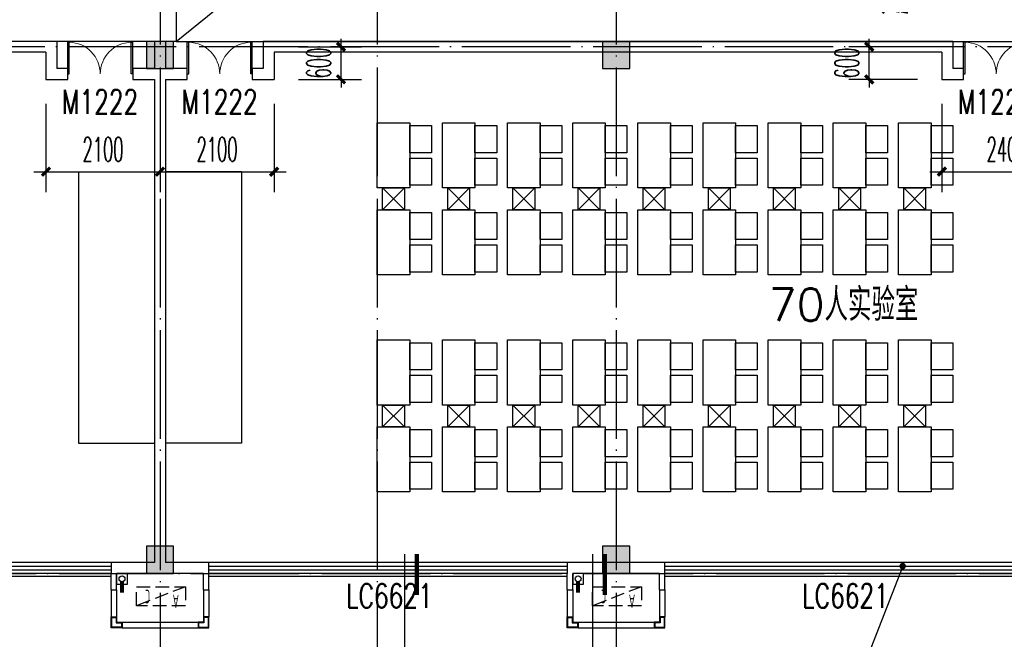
# Model space of a CAD drawing. Extents: x 1779708 to 7299578, y -1121471 to 88434.
# Tile 351 of 656: x 4715733 to 4733866, y -1062057 to -1050643. Entities that reach past the tile are written whole.
import ezdxf

# ---------------------------------------------------------------- set-up
doc = ezdxf.new("R2010")
doc.units = 0
doc.header["$LTSCALE"] = 1000
doc.header["$MEASUREMENT"] = 0
doc.linetypes.add('DASH', pattern=[0.35, 0.25, -0.1])
doc.linetypes.add('DOTE', pattern=[2.42, 2, -0.2, 0.02, -0.2])
doc.layers.get('0').update_dxf_attribs({"linetype": 'CONTINUOUS'})
doc.layers.get('Defpoints').update_dxf_attribs({"linetype": 'CONTINUOUS'})
for name, color, linetype in [('11111111111111111111111111111', 50, 'DASH'), ('a-dims', 7, 'CONTINUOUS'), ('DIM_IDEN', 3, 'CONTINUOUS'), ('DIM_LEAD', 3, 'CONTINUOUS'), ('DIM_SYMB', 3, 'CONTINUOUS'), ('DIM_污水', 3, 'CONTINUOUS'), ('DOTE', 1, 'DOTE'), ('FUR', 9, 'CONTINUOUS'), ('P_PS_DIM', 1, 'CONTINUOUS'), ('PIPE-雨水', 4, 'CONTINUOUS'), ('PUB_DIM', 3, 'CONTINUOUS'), ('SPACE', 7, 'CONTINUOUS'), ('WALL', 255, 'CONTINUOUS'), ('WINDOW', 2, 'CONTINUOUS'), ('WINDOW_TEXT', 7, 'CONTINUOUS'), ('修改', 6, 'CONTINUOUS'), ('墙柱', 2, 'CONTINUOUS'), ('室外构件', 4, 'CONTINUOUS'), ('看线', 3, 'CONTINUOUS'), ('空调机位表示', 70, 'CONTINUOUS')]:
    doc.layers.add(name, color=color, linetype=linetype)
doc.styles.add('_TCH_DIM_T3', font='SIMPLEX.shx', dxfattribs={"width": 0.494118, "bigfont": 'GBCBIG.shx'})
doc.styles.add('_TCH_SPACE', font='SIMPLEX', dxfattribs={"height": 5, "bigfont": 'GBCBIG'})
doc.styles.add('_TCH_WINDOW', font='SIMPLEX', dxfattribs={"height": 3.5, "bigfont": 'GBCBIG'})
doc.styles.get("Standard").update_dxf_attribs({"font": 'GBENOR', "bigfont": 'GBCBIG'})
doc.dimstyles.new('_TCH_ARCH&&150', dxfattribs={"dimtxt": 446.25, "dimasz": 150, "dimexe": 375, "dimexo": 450, "dimgap": 189.375, "dimtad": 1, "dimdec": 0, "dimzin": 0, "dimdsep": 46, "dimtxsty": '_TCH_DIM_T3', "dimblk": 'ARCHTICK', "dimcen": 0.09, "dimdle": 225, "dimclrt": 7, "dimazin": 2, "dimtfac": 1, "dimtdec": 0, "dimtix": 1, "dimtmove": 2, "dimatfit": 3, "dimfxl": 250, "dimtolj": 1, "dimtzin": 0, "dimarcsym": 0})

# ---------------------------------------------------------------- blocks, each defined once
blk = doc.blocks.new('A$C159220C3')
at = {"layer": 'DOTE'}
for p, q in [((26000, 149200), (26000, 7200)), ((30000, 149200), (30000, 7200)), ((34400, 149200), (34400, 7200)), ((86800, 18900), (7200, 18900)), ((7200, 9200), (86800, 9200))]:
    blk.add_line(p, q, dxfattribs=at)
blk = doc.blocks.new('A$C55827B77')
at = {"layer": 'FUR', "color": 9}
for p, q in [((1400, 5950), (0, 5950)), ((1400, 950), (1400, 5950)), ((1400, 950), (0, 950))]:
    blk.add_line(p, q, dxfattribs=at)
for points in [[(4500, 6850), (3900, 6850), (3900, 5650), (4500, 5650)], [(4500, 6300), (4900, 6300), (4900, 6800), (4500, 6800)], [(5700, 6850), (5100, 6850), (5100, 5650), (5700, 5650)], [(5700, 6300), (6100, 6300), (6100, 6800), (5700, 6800)], [(6900, 6850), (6300, 6850), (6300, 5650), (6900, 5650)], [(6900, 6300), (7300, 6300), (7300, 6800), (6900, 6800)], [(8100, 6850), (7500, 6850), (7500, 5650), (8100, 5650)], [(8100, 6300), (8500, 6300), (8500, 6800), (8100, 6800)], [(9300, 6850), (8700, 6850), (8700, 5650), (9300, 5650)], [(9300, 6300), (9700, 6300), (9700, 6800), (9300, 6800)], [(10500, 6850), (9900, 6850), (9900, 5650), (10500, 5650)], [(10500, 6300), (10900, 6300), (10900, 6800), (10500, 6800)], [(11700, 6850), (11100, 6850), (11100, 5650), (11700, 5650)], [(11700, 6300), (12100, 6300), (12100, 6800), (11700, 6800)], [(12900, 6850), (12300, 6850), (12300, 5650), (12900, 5650)], [(12900, 6300), (13300, 6300), (13300, 6800), (12900, 6800)], [(14100, 6850), (13500, 6850), (13500, 5650), (14100, 5650)], [(14100, 6300), (14500, 6300), (14500, 6800), (14100, 6800)], [(4500, 5700), (4900, 5700), (4900, 6200), (4500, 6200)], [(5700, 5700), (6100, 5700), (6100, 6200), (5700, 6200)], [(6900, 5700), (7300, 5700), (7300, 6200), (6900, 6200)], [(8100, 5700), (8500, 5700), (8500, 6200), (8100, 6200)], [(9300, 5700), (9700, 5700), (9700, 6200), (9300, 6200)], [(10500, 5700), (10900, 5700), (10900, 6200), (10500, 6200)], [(11700, 5700), (12100, 5700), (12100, 6200), (11700, 6200)], [(12900, 5700), (13300, 5700), (13300, 6200), (12900, 6200)], [(14100, 5700), (14500, 5700), (14500, 6200), (14100, 6200)], [(4500, 5250), (3900, 5250), (3900, 4050), (4500, 4050)], [(4500, 4700), (4900, 4700), (4900, 5200), (4500, 5200)], [(5700, 5250), (5100, 5250), (5100, 4050), (5700, 4050)], [(5700, 4700), (6100, 4700), (6100, 5200), (5700, 5200)], [(6900, 5250), (6300, 5250), (6300, 4050), (6900, 4050)], [(6900, 4700), (7300, 4700), (7300, 5200), (6900, 5200)], [(8100, 5250), (7500, 5250), (7500, 4050), (8100, 4050)], [(8100, 4700), (8500, 4700), (8500, 5200), (8100, 5200)], [(9300, 5250), (8700, 5250), (8700, 4050), (9300, 4050)], [(9300, 4700), (9700, 4700), (9700, 5200), (9300, 5200)], [(10500, 5250), (9900, 5250), (9900, 4050), (10500, 4050)], [(10500, 4700), (10900, 4700), (10900, 5200), (10500, 5200)], [(11700, 5250), (11100, 5250), (11100, 4050), (11700, 4050)], [(11700, 4700), (12100, 4700), (12100, 5200), (11700, 5200)], [(12900, 5250), (12300, 5250), (12300, 4050), (12900, 4050)], [(12900, 4700), (13300, 4700), (13300, 5200), (12900, 5200)], [(14100, 5250), (13500, 5250), (13500, 4050), (14100, 4050)], [(14100, 4700), (14500, 4700), (14500, 5200), (14100, 5200)], [(4500, 4100), (4900, 4100), (4900, 4600), (4500, 4600)], [(5700, 4100), (6100, 4100), (6100, 4600), (5700, 4600)], [(6900, 4100), (7300, 4100), (7300, 4600), (6900, 4600)], [(8100, 4100), (8500, 4100), (8500, 4600), (8100, 4600)], [(9300, 4100), (9700, 4100), (9700, 4600), (9300, 4600)], [(10500, 4100), (10900, 4100), (10900, 4600), (10500, 4600)], [(11700, 4100), (12100, 4100), (12100, 4600), (11700, 4600)], [(12900, 4100), (13300, 4100), (13300, 4600), (12900, 4600)], [(14100, 4100), (14500, 4100), (14500, 4600), (14100, 4600)], [(4500, 2850), (3900, 2850), (3900, 1650), (4500, 1650)], [(4500, 2300), (4900, 2300), (4900, 2800), (4500, 2800)], [(5700, 2850), (5100, 2850), (5100, 1650), (5700, 1650)], [(5700, 2300), (6100, 2300), (6100, 2800), (5700, 2800)], [(6900, 2850), (6300, 2850), (6300, 1650), (6900, 1650)], [(6900, 2300), (7300, 2300), (7300, 2800), (6900, 2800)], [(8100, 2850), (7500, 2850), (7500, 1650), (8100, 1650)], [(8100, 2300), (8500, 2300), (8500, 2800), (8100, 2800)], [(9300, 2850), (8700, 2850), (8700, 1650), (9300, 1650)], [(9300, 2300), (9700, 2300), (9700, 2800), (9300, 2800)], [(10500, 2850), (9900, 2850), (9900, 1650), (10500, 1650)], [(10500, 2300), (10900, 2300), (10900, 2800), (10500, 2800)], [(11700, 2850), (11100, 2850), (11100, 1650), (11700, 1650)], [(11700, 2300), (12100, 2300), (12100, 2800), (11700, 2800)], [(12900, 2850), (12300, 2850), (12300, 1650), (12900, 1650)], [(12900, 2300), (13300, 2300), (13300, 2800), (12900, 2800)], [(14100, 2850), (13500, 2850), (13500, 1650), (14100, 1650)], [(14100, 2300), (14500, 2300), (14500, 2800), (14100, 2800)], [(4500, 1700), (4900, 1700), (4900, 2200), (4500, 2200)], [(5700, 1700), (6100, 1700), (6100, 2200), (5700, 2200)], [(6900, 1700), (7300, 1700), (7300, 2200), (6900, 2200)], [(8100, 1700), (8500, 1700), (8500, 2200), (8100, 2200)], [(9300, 1700), (9700, 1700), (9700, 2200), (9300, 2200)], [(10500, 1700), (10900, 1700), (10900, 2200), (10500, 2200)], [(11700, 1700), (12100, 1700), (12100, 2200), (11700, 2200)], [(12900, 1700), (13300, 1700), (13300, 2200), (12900, 2200)], [(14100, 1700), (14500, 1700), (14500, 2200), (14100, 2200)], [(4500, 1250), (3900, 1250), (3900, 50), (4500, 50)], [(4500, 700), (4900, 700), (4900, 1200), (4500, 1200)], [(5700, 1250), (5100, 1250), (5100, 50), (5700, 50)], [(5700, 700), (6100, 700), (6100, 1200), (5700, 1200)], [(6900, 1250), (6300, 1250), (6300, 50), (6900, 50)], [(6900, 700), (7300, 700), (7300, 1200), (6900, 1200)], [(8100, 1250), (7500, 1250), (7500, 50), (8100, 50)], [(8100, 700), (8500, 700), (8500, 1200), (8100, 1200)], [(9300, 1250), (8700, 1250), (8700, 50), (9300, 50)], [(9300, 700), (9700, 700), (9700, 1200), (9300, 1200)], [(10500, 1250), (9900, 1250), (9900, 50), (10500, 50)], [(10500, 700), (10900, 700), (10900, 1200), (10500, 1200)], [(11700, 1250), (11100, 1250), (11100, 50), (11700, 50)], [(11700, 700), (12100, 700), (12100, 1200), (11700, 1200)], [(12900, 1250), (12300, 1250), (12300, 50), (12900, 50)], [(12900, 700), (13300, 700), (13300, 1200), (12900, 1200)], [(14100, 1250), (13500, 1250), (13500, 50), (14100, 50)], [(14100, 700), (14500, 700), (14500, 1200), (14100, 1200)], [(4500, 100), (4900, 100), (4900, 600), (4500, 600)], [(5700, 100), (6100, 100), (6100, 600), (5700, 600)], [(6900, 100), (7300, 100), (7300, 600), (6900, 600)], [(8100, 100), (8500, 100), (8500, 600), (8100, 600)], [(9300, 100), (9700, 100), (9700, 600), (9300, 600)], [(10500, 100), (10900, 100), (10900, 600), (10500, 600)], [(11700, 100), (12100, 100), (12100, 600), (11700, 600)], [(12900, 100), (13300, 100), (13300, 600), (12900, 600)], [(14100, 100), (14500, 100), (14500, 600), (14100, 600)]]:
    blk.add_lwpolyline(points, close=True, dxfattribs=at)
for points in [[(4000, 5650), (4000, 5250), (4400, 5250), (4400, 5650), (4000, 5650), (4400, 5250), (4000, 5250), (4400, 5650)], [(5200, 5650), (5200, 5250), (5600, 5250), (5600, 5650), (5200, 5650), (5600, 5250), (5200, 5250), (5600, 5650)], [(6400, 5650), (6400, 5250), (6800, 5250), (6800, 5650), (6400, 5650), (6800, 5250), (6400, 5250), (6800, 5650)], [(7600, 5650), (7600, 5250), (8000, 5250), (8000, 5650), (7600, 5650), (8000, 5250), (7600, 5250), (8000, 5650)], [(8800, 5650), (8800, 5250), (9200, 5250), (9200, 5650), (8800, 5650), (9200, 5250), (8800, 5250), (9200, 5650)], [(10000, 5650), (10000, 5250), (10400, 5250), (10400, 5650), (10000, 5650), (10400, 5250), (10000, 5250), (10400, 5650)], [(11200, 5650), (11200, 5250), (11600, 5250), (11600, 5650), (11200, 5650), (11600, 5250), (11200, 5250), (11600, 5650)], [(12400, 5650), (12400, 5250), (12800, 5250), (12800, 5650), (12400, 5650), (12800, 5250), (12400, 5250), (12800, 5650)], [(13600, 5650), (13600, 5250), (14000, 5250), (14000, 5650), (13600, 5650), (14000, 5250), (13600, 5250), (14000, 5650)], [(4000, 1650), (4000, 1250), (4400, 1250), (4400, 1650), (4000, 1650), (4400, 1250), (4000, 1250), (4400, 1650)], [(5200, 1650), (5200, 1250), (5600, 1250), (5600, 1650), (5200, 1650), (5600, 1250), (5200, 1250), (5600, 1650)], [(6400, 1650), (6400, 1250), (6800, 1250), (6800, 1650), (6400, 1650), (6800, 1250), (6400, 1250), (6800, 1650)], [(7600, 1650), (7600, 1250), (8000, 1250), (8000, 1650), (7600, 1650), (8000, 1250), (7600, 1250), (8000, 1650)], [(8800, 1650), (8800, 1250), (9200, 1250), (9200, 1650), (8800, 1650), (9200, 1250), (8800, 1250), (9200, 1650)], [(10000, 1650), (10000, 1250), (10400, 1250), (10400, 1650), (10000, 1650), (10400, 1250), (10000, 1250), (10400, 1650)], [(11200, 1650), (11200, 1250), (11600, 1250), (11600, 1650), (11200, 1650), (11600, 1250), (11200, 1250), (11600, 1650)], [(12400, 1650), (12400, 1250), (12800, 1250), (12800, 1650), (12400, 1650), (12800, 1250), (12400, 1250), (12800, 1650)], [(13600, 1650), (13600, 1250), (14000, 1250), (14000, 1650), (13600, 1650), (14000, 1250), (13600, 1250), (14000, 1650)]]:
    blk.add_lwpolyline(points, dxfattribs=at)
blk = doc.blocks.new('A$C606A0922')
at = {"layer": '墙柱'}
h = blk.add_hatch(color=256, dxfattribs=at)
h.paths.add_polyline_path([(24950, 87000), (25450, 87000), (25450, 87500), (24950, 87500)])
h.paths.add_polyline_path([(66900, 125200), (67500, 125200), (67500, 124600), (66900, 124600)])
h.paths.add_polyline_path([(16600, 125200), (17100, 125200), (17100, 124700), (16600, 124700)])
h.paths.add_polyline_path([(27130, 122900), (27130, 122600), (26430, 122600), (26430, 122900)])
h.paths.add_polyline_path([(54500, 138000), (55000, 138000), (55000, 137500), (54500, 137500)])
h.paths.add_polyline_path([(16600, 87000), (17100, 87000), (17100, 87500), (16600, 87500)])
h.paths.add_polyline_path([(42000, 96300), (42500, 96300), (42500, 96800), (42000, 96800)])
h.paths.add_polyline_path([(58500, 105100), (59000, 105100), (59000, 105600), (58500, 105600)])
h.paths.add_polyline_path([(13000, 93250), (13500, 93250), (13500, 93750), (13000, 93750)])
h.paths.add_polyline_path([(66700, 100900), (67200, 100900), (67200, 101400), (66700, 101400)])
h.paths.add_polyline_path([(20700, 118600), (21200, 118600), (21200, 118100), (20700, 118100)])
h.paths.add_polyline_path([(20700, 112000), (21200, 112000), (21200, 111500), (20700, 111500)])
h.paths.add_polyline_path([(13000, 106150), (13500, 106150), (13500, 105650), (13000, 105650)])
h.paths.add_polyline_path([(20700, 99800), (21200, 99800), (21200, 100300), (20700, 100300)])
h.paths.add_polyline_path([(13000, 87000), (13500, 87000), (13500, 87500), (13000, 87500)])
h.paths.add_polyline_path([(74900, 125200), (75600, 125200), (75600, 124600), (74900, 124600)])
h.paths.add_polyline_path([(54900, 113500), (54400, 113500), (54400, 113000), (54900, 113000)])
h.paths.add_polyline_path([(74900, 96300), (75600, 96300), (75600, 96800), (74900, 96800)])
h.paths.add_polyline_path([(500, 93250), (1000, 93250), (1000, 93750), (500, 93750)])
h.paths.add_polyline_path([(500, 106150), (1000, 106150), (1000, 105650), (500, 105650)])
h.paths.add_polyline_path([(8400, 125200), (8900, 125200), (8900, 124700), (8400, 124700)])
h.paths.add_polyline_path([(66900, 113600), (67500, 113600), (67500, 113000), (66900, 113000)])
h.paths.add_polyline_path([(74900, 113000), (75600, 113000), (75600, 113600), (74900, 113600)])
h.paths.add_polyline_path([(58500, 113000), (59100, 113000), (59100, 113600), (58500, 113600)])
h.paths.add_polyline_path([(66700, 105100), (67200, 105100), (67200, 105600), (66700, 105600)])
h.paths.add_polyline_path([(54400, 105100), (54900, 105100), (54900, 105600), (54400, 105600)])
h.paths.add_polyline_path([(50150, 125200), (50650, 125200), (50650, 124700), (50150, 124700)])
h.paths.add_polyline_path([(46200, 87000), (46700, 87000), (46700, 87500), (46200, 87500)])
h.paths.add_polyline_path([(42500, 99800), (42000, 99800), (42000, 100300), (42500, 100300)])
h.paths.add_polyline_path([(42500, 87000), (42000, 87000), (42000, 87500), (42500, 87500)])
h.paths.add_polyline_path([(24900, 99800), (25400, 99800), (25400, 100300), (24900, 100300)])
h.paths.add_polyline_path([(20700, 106150), (21200, 106150), (21200, 105650), (20700, 105650)])
h.paths.add_polyline_path([(13000, 100300), (13500, 100300), (13500, 99800), (13000, 99800)])
h.paths.add_polyline_path([(16600, 112000), (17100, 112000), (17100, 111500), (16600, 111500)])
h.paths.add_polyline_path([(8200, 112000), (8700, 112000), (8700, 111500), (8200, 111500)])
h.paths.add_polyline_path([(500, 112000), (1000, 112000), (1000, 111500), (500, 111500)])
h.paths.add_polyline_path([(16600, 118600), (17100, 118600), (17100, 118100), (16600, 118100)])
h.paths.add_polyline_path([(8400, 118700), (8900, 118700), (8900, 118100), (8400, 118100)])
h.paths.add_polyline_path([(74900, 99500), (75600, 99500), (75600, 100000), (74900, 100000)])
h.paths.add_polyline_path([(75100, 87000), (75600, 87000), (75600, 87500), (75100, 87500)])
h.paths.add_polyline_path([(66900, 96200), (67500, 96200), (67500, 96800), (66900, 96800)])
h.paths.add_polyline_path([(66950, 87000), (67450, 87000), (67450, 87500), (66950, 87500)])
h.paths.add_polyline_path([(58500, 96200), (59100, 96200), (59100, 96800), (58500, 96800)])
h.paths.add_polyline_path([(58550, 87000), (59050, 87000), (59050, 87500), (58550, 87500)])
h.paths.add_polyline_path([(50150, 99800), (50650, 99800), (50650, 100300), (50150, 100300)])
h.paths.add_polyline_path([(50150, 96300), (50650, 96300), (50650, 96800), (50150, 96800)])
h.paths.add_polyline_path([(50150, 87000), (50650, 87000), (50650, 87500), (50150, 87500)])
h.paths.add_polyline_path([(33100, 99800), (33600, 99800), (33600, 100300), (33100, 100300)])
h.paths.add_polyline_path([(33100, 96300), (33600, 96300), (33600, 96800), (33100, 96800)])
h.paths.add_polyline_path([(24900, 96300), (25400, 96300), (25400, 96800), (24900, 96800)])
h.paths.add_polyline_path([(500, 99800), (1000, 99800), (1000, 100300), (500, 100300)])
h.paths.add_polyline_path([(16600, 96300), (17100, 96300), (17100, 96800), (16600, 96800)])
h.paths.add_polyline_path([(33100, 87000), (33600, 87000), (33600, 87500), (33100, 87500)])
h.paths.add_polyline_path([(500, 87000), (1000, 87000), (1000, 87500), (500, 87500)])
h.paths.add_polyline_path([(74900, 128700), (75600, 128700), (75600, 128200), (74900, 128200)])
h.paths.add_polyline_path([(74900, 138000), (75600, 138000), (75600, 137500), (74900, 137500)])
h.paths.add_polyline_path([(66950, 128700), (67450, 128700), (67450, 128200), (66950, 128200)])
h.paths.add_polyline_path([(66950, 138000), (67450, 138000), (67450, 137500), (66950, 137500)])
h.paths.add_polyline_path([(58500, 125200), (59100, 125200), (59100, 124600), (58500, 124600)])
h.paths.add_polyline_path([(58550, 128700), (59050, 128700), (59050, 128200), (58550, 128200)])
h.paths.add_polyline_path([(58550, 138000), (59050, 138000), (59050, 137500), (58550, 137500)])
h.paths.add_polyline_path([(50150, 128700), (50650, 128700), (50650, 128200), (50150, 128200)])
h.paths.add_polyline_path([(50150, 138000), (50650, 138000), (50650, 137500), (50150, 137500)])
h.paths.add_polyline_path([(42000, 125200), (42500, 125200), (42500, 124700), (42000, 124700)])
h.paths.add_polyline_path([(42000, 128700), (42500, 128700), (42500, 128200), (42000, 128200)])
h.paths.add_polyline_path([(33100, 125200), (33600, 125200), (33600, 124700), (33100, 124700)])
h.paths.add_polyline_path([(25060, 125200), (25660, 125200), (25660, 124800), (25060, 124800)])
h.paths.add_polyline_path([(33100, 128700), (33600, 128700), (33600, 128200), (33100, 128200)])
h.paths.add_polyline_path([(24950, 128700), (25450, 128700), (25450, 128200), (24950, 128200)])
h.paths.add_polyline_path([(0, 125500), (700, 125500), (700, 125000), (0, 125000)])
h.paths.add_polyline_path([(0, 128700), (700, 128700), (700, 128200), (0, 128200)])
h.paths.add_polyline_path([(8150, 128700), (8650, 128700), (8650, 128200), (8150, 128200)])
h.paths.add_polyline_path([(16550, 128700), (17050, 128700), (17050, 128200), (16550, 128200)])
h.paths.add_polyline_path([(42000, 138000), (42500, 138000), (42500, 137500), (42000, 137500)])
h.paths.add_polyline_path([(33100, 138000), (33600, 138000), (33600, 137500), (33100, 137500)])
h.paths.add_polyline_path([(24950, 138000), (25450, 138000), (25450, 137500), (24950, 137500)])
h.paths.add_polyline_path([(16550, 138000), (17050, 138000), (17050, 137500), (16550, 137500)])
h.paths.add_polyline_path([(8150, 138000), (8650, 138000), (8650, 137500), (8150, 137500)])
h.paths.add_polyline_path([(0, 138000), (500, 138000), (500, 137500), (0, 137500)])
h.paths.add_polyline_path([(24950, 51000), (25450, 51000), (25450, 50500), (24950, 50500)])
h.paths.add_polyline_path([(66900, 12800), (67500, 12800), (67500, 13400), (66900, 13400)])
h.paths.add_polyline_path([(16600, 12800), (17100, 12800), (17100, 13300), (16600, 13300)])
h.paths.add_polyline_path([(27130, 15100), (27130, 15400), (26430, 15400), (26430, 15100)])
h.paths.add_polyline_path([(54500, 0), (55000, 0), (55000, 500), (54500, 500)])
h.paths.add_polyline_path([(16600, 51000), (17100, 51000), (17100, 50500), (16600, 50500)])
h.paths.add_polyline_path([(42000, 41700), (42500, 41700), (42500, 41200), (42000, 41200)])
h.paths.add_polyline_path([(58500, 32900), (59000, 32900), (59000, 32400), (58500, 32400)])
h.paths.add_polyline_path([(13000, 44750), (13500, 44750), (13500, 44250), (13000, 44250)])
h.paths.add_polyline_path([(66700, 37100), (67200, 37100), (67200, 36600), (66700, 36600)])
h.paths.add_polyline_path([(20700, 19400), (21200, 19400), (21200, 19900), (20700, 19900)])
h.paths.add_polyline_path([(20700, 26000), (21200, 26000), (21200, 26500), (20700, 26500)])
h.paths.add_polyline_path([(13000, 31850), (13500, 31850), (13500, 32350), (13000, 32350)])
h.paths.add_polyline_path([(20700, 38200), (21200, 38200), (21200, 37700), (20700, 37700)])
h.paths.add_polyline_path([(13000, 51000), (13500, 51000), (13500, 50500), (13000, 50500)])
h.paths.add_polyline_path([(74900, 12800), (75600, 12800), (75600, 13400), (74900, 13400)])
h.paths.add_polyline_path([(54900, 24500), (54400, 24500), (54400, 25000), (54900, 25000)])
h.paths.add_polyline_path([(74900, 41700), (75600, 41700), (75600, 41200), (74900, 41200)])
h.paths.add_polyline_path([(500, 44750), (1000, 44750), (1000, 44250), (500, 44250)])
h.paths.add_polyline_path([(500, 31850), (1000, 31850), (1000, 32350), (500, 32350)])
h.paths.add_polyline_path([(8400, 12800), (8900, 12800), (8900, 13300), (8400, 13300)])
h.paths.add_polyline_path([(66900, 24400), (67500, 24400), (67500, 25000), (66900, 25000)])
h.paths.add_polyline_path([(74900, 25000), (75600, 25000), (75600, 24400), (74900, 24400)])
h.paths.add_polyline_path([(58500, 25000), (59100, 25000), (59100, 24400), (58500, 24400)])
h.paths.add_polyline_path([(66700, 32900), (67200, 32900), (67200, 32400), (66700, 32400)])
h.paths.add_polyline_path([(54400, 32900), (54900, 32900), (54900, 32400), (54400, 32400)])
h.paths.add_polyline_path([(50150, 12800), (50650, 12800), (50650, 13300), (50150, 13300)])
h.paths.add_polyline_path([(46200, 51000), (46700, 51000), (46700, 50500), (46200, 50500)])
h.paths.add_polyline_path([(42500, 38200), (42000, 38200), (42000, 37700), (42500, 37700)])
h.paths.add_polyline_path([(42500, 51000), (42000, 51000), (42000, 50500), (42500, 50500)])
h.paths.add_polyline_path([(24900, 38200), (25400, 38200), (25400, 37700), (24900, 37700)])
h.paths.add_polyline_path([(20700, 31850), (21200, 31850), (21200, 32350), (20700, 32350)])
h.paths.add_polyline_path([(13000, 37700), (13500, 37700), (13500, 38200), (13000, 38200)])
h.paths.add_polyline_path([(16600, 26000), (17100, 26000), (17100, 26500), (16600, 26500)])
h.paths.add_polyline_path([(8200, 26000), (8700, 26000), (8700, 26500), (8200, 26500)])
h.paths.add_polyline_path([(500, 26000), (1000, 26000), (1000, 26500), (500, 26500)])
h.paths.add_polyline_path([(16600, 19400), (17100, 19400), (17100, 19900), (16600, 19900)])
h.paths.add_polyline_path([(8400, 19300), (8900, 19300), (8900, 19900), (8400, 19900)])
h.paths.add_polyline_path([(74900, 38500), (75600, 38500), (75600, 38000), (74900, 38000)])
h.paths.add_polyline_path([(75100, 51000), (75600, 51000), (75600, 50500), (75100, 50500)])
h.paths.add_polyline_path([(66900, 41800), (67500, 41800), (67500, 41200), (66900, 41200)])
h.paths.add_polyline_path([(66950, 51000), (67450, 51000), (67450, 50500), (66950, 50500)])
h.paths.add_polyline_path([(58500, 41800), (59100, 41800), (59100, 41200), (58500, 41200)])
h.paths.add_polyline_path([(58550, 51000), (59050, 51000), (59050, 50500), (58550, 50500)])
h.paths.add_polyline_path([(50150, 38200), (50650, 38200), (50650, 37700), (50150, 37700)])
h.paths.add_polyline_path([(50150, 41700), (50650, 41700), (50650, 41200), (50150, 41200)])
h.paths.add_polyline_path([(50150, 51000), (50650, 51000), (50650, 50500), (50150, 50500)])
h.paths.add_polyline_path([(33100, 38200), (33600, 38200), (33600, 37700), (33100, 37700)])
h.paths.add_polyline_path([(33100, 41700), (33600, 41700), (33600, 41200), (33100, 41200)])
h.paths.add_polyline_path([(24900, 41700), (25400, 41700), (25400, 41200), (24900, 41200)])
h.paths.add_polyline_path([(500, 38200), (1000, 38200), (1000, 37700), (500, 37700)])
h.paths.add_polyline_path([(16600, 41700), (17100, 41700), (17100, 41200), (16600, 41200)])
h.paths.add_polyline_path([(33100, 51000), (33600, 51000), (33600, 50500), (33100, 50500)])
h.paths.add_polyline_path([(500, 51000), (1000, 51000), (1000, 50500), (500, 50500)])
h.paths.add_polyline_path([(74900, 9300), (75600, 9300), (75600, 9800), (74900, 9800)])
h.paths.add_polyline_path([(74900, 0), (75600, 0), (75600, 500), (74900, 500)])
h.paths.add_polyline_path([(66950, 9300), (67450, 9300), (67450, 9800), (66950, 9800)])
h.paths.add_polyline_path([(66950, 0), (67450, 0), (67450, 500), (66950, 500)])
h.paths.add_polyline_path([(58500, 12800), (59100, 12800), (59100, 13400), (58500, 13400)])
h.paths.add_polyline_path([(58550, 9300), (59050, 9300), (59050, 9800), (58550, 9800)])
h.paths.add_polyline_path([(58550, 0), (59050, 0), (59050, 500), (58550, 500)])
h.paths.add_polyline_path([(50150, 9300), (50650, 9300), (50650, 9800), (50150, 9800)])
h.paths.add_polyline_path([(50150, 0), (50650, 0), (50650, 500), (50150, 500)])
h.paths.add_polyline_path([(42000, 12800), (42500, 12800), (42500, 13300), (42000, 13300)])
h.paths.add_polyline_path([(42000, 9300), (42500, 9300), (42500, 9800), (42000, 9800)])
h.paths.add_polyline_path([(33100, 12800), (33600, 12800), (33600, 13300), (33100, 13300)])
h.paths.add_polyline_path([(25060, 12800), (25660, 12800), (25660, 13200), (25060, 13200)])
h.paths.add_polyline_path([(33100, 9300), (33600, 9300), (33600, 9800), (33100, 9800)])
h.paths.add_polyline_path([(24950, 9300), (25450, 9300), (25450, 9800), (24950, 9800)])
h.paths.add_polyline_path([(0, 12500), (700, 12500), (700, 13000), (0, 13000)])
h.paths.add_polyline_path([(0, 9300), (700, 9300), (700, 9800), (0, 9800)])
h.paths.add_polyline_path([(8150, 9300), (8650, 9300), (8650, 9800), (8150, 9800)])
h.paths.add_polyline_path([(16550, 9300), (17050, 9300), (17050, 9800), (16550, 9800)])
h.paths.add_polyline_path([(42000, 0), (42500, 0), (42500, 500), (42000, 500)])
h.paths.add_polyline_path([(33100, 0), (33600, 0), (33600, 500), (33100, 500)])
h.paths.add_polyline_path([(24950, 0), (25450, 0), (25450, 500), (24950, 500)])
h.paths.add_polyline_path([(16550, 0), (17050, 0), (17050, 500), (16550, 500)])
h.paths.add_polyline_path([(8150, 0), (8650, 0), (8650, 500), (8150, 500)])
h.paths.add_polyline_path([(0, 0), (500, 0), (500, 500), (0, 500)])
for points in [[(16550, 9300), (17050, 9300), (17050, 9800), (16550, 9800)], [(24950, 9300), (25450, 9300), (25450, 9800), (24950, 9800)], [(16550, 0), (17050, 0), (17050, 500), (16550, 500)], [(24950, 0), (25450, 0), (25450, 500), (24950, 500)]]:
    blk.add_lwpolyline(points, close=True, dxfattribs=at)
blk = doc.blocks.new('A$C46E9187A')
at = {"layer": '空调机位表示', "linetype": 'DASH'}
blk.add_lwpolyline([(0, 0), (0, 350), (900, 350), (900, 0)], close=True, dxfattribs=at)
blk.add_lwpolyline([(0, 0), (900, 350)], dxfattribs=at)
at = {"layer": '空调机位表示', "width": 0.6}
for s, p in [('A', (118, 145)), ('C', (651, 55))]:
    blk.add_text(s, height=250, dxfattribs=at).set_placement(p)
blk = doc.blocks.new('a1')
at = {"layer": '11111111111111111111111111111'}
for p, q in [((59122, 49136), (59122, 48936)), ((59322, 49136), (59122, 49136)), ((59322, 48936), (59322, 49136)), ((59122, 48936), (59322, 48936))]:
    blk.add_line(p, q, dxfattribs=at)
blk = doc.blocks.new('$WINLIB2D$00000001')
at = {"color": 0}
for points in [[(-0.5, 0.5), (-0.5, -0.5)], [(-0.5, 0.5), (0.5, 0.5)], [(0.5, -0.5), (0.5, 0.5)], [(0.5, 0.1667), (-0.5, 0.1667)], [(0.5, -0.1667), (-0.5, -0.1667)], [(-0.5, -0.5), (0.5, -0.5)]]:
    blk.add_lwpolyline(points, dxfattribs=at)
blk = doc.blocks.new('$DorLib2D$00000002')
for p, q in [((-0.5, 0), (-0.5, 0.4875)), ((-0.475, 0.4875), (-0.5, 0.4875)), ((-0.475, 0), (-0.475, 0.4875)), ((0.475, 0), (0.475, 0.4875)), ((0.475, 0.4875), (0.5, 0.4875)), ((0.5, 0), (0.5, 0.4875)), ((-0.5, 0), (-0.475, 0)), ((0.5, 0), (0.475, 0))]:
    blk.add_line(p, q)
at = {"lineweight": 13}
for centre, start, end in [((-0.4875, 0), 0, 88.53072), ((0.4875, 0), 91.46928, 180)]:
    blk.add_arc(centre, 0.4875, start, end, dxfattribs=at)
blk = doc.blocks.new('_ArchTick')
at = {"color": 0, "linetype": 'ByBlock', "const_width": 0.4}
blk.add_lwpolyline([(-0.5, -0.5), (0.5, 0.5)], dxfattribs=at)
blk = doc.blocks.new('*D6538')
at = {"layer": 'Defpoints', "color": 0, "transparency": 16777216}
for p in [(4720417, -1051143), (4721651, -1051143), (4720417, -1051743)]:
    blk.add_point(p, dxfattribs=at)
at = {"layer": 'PUB_DIM', "color": 0, "lineweight": -2, "transparency": 16777216}
for p, q in [((4720867, -1051143), (4722026, -1051143)), ((4721651, -1051143), (4721651, -1050993)), ((4721651, -1051743), (4721651, -1051143)), ((4720867, -1051743), (4722026, -1051743)), ((4721651, -1051743), (4721651, -1051893))]:
    blk.add_line(p, q, dxfattribs=at)
at = {"layer": 'PUB_DIM', "color": 0, "lineweight": -2, "transparency": 16777216, "xscale": 150, "yscale": 150, "zscale": 150}
for p, rotation in [((4721651, -1051143), 270), ((4721651, -1051743), 90)]:
    blk.add_blockref('_ArchTick', p, dxfattribs=dict(at, rotation=rotation))
at = {"layer": 'PUB_DIM', "color": 7, "transparency": 16777216, "insert": (4721239, -1051443), "char_height": 446.2, "attachment_point": 5, "rotation": 90, "style": '_TCH_DIM_T3'}
blk.add_mtext('\\A1;600', dxfattribs=at)
blk = doc.blocks.new('*D6539')
at = {"layer": 'Defpoints', "color": 0, "transparency": 16777216}
for p in [(4718317, -1051743), (4720417, -1051743), (4720417, -1053443)]:
    blk.add_point(p, dxfattribs=at)
at = {"layer": 'PUB_DIM', "color": 0, "lineweight": -2, "transparency": 16777216}
for p, q in [((4718317, -1052193), (4718317, -1053818)), ((4720417, -1052193), (4720417, -1053818)), ((4718092, -1053443), (4720642, -1053443))]:
    blk.add_line(p, q, dxfattribs=at)
at = {"layer": 'PUB_DIM', "color": 0, "lineweight": -2, "transparency": 16777216, "xscale": 150, "yscale": 150, "zscale": 150, "rotation": 180}
blk.add_blockref('_ArchTick', (4718317, -1053443), dxfattribs=at)
at = {"layer": 'PUB_DIM', "color": 0, "lineweight": -2, "transparency": 16777216, "xscale": 150, "yscale": 150, "zscale": 150}
blk.add_blockref('_ArchTick', (4720417, -1053443), dxfattribs=at)
at = {"layer": 'PUB_DIM', "color": 7, "transparency": 16777216, "insert": (4719367, -1053031), "char_height": 446.2, "attachment_point": 5, "style": '_TCH_DIM_T3'}
blk.add_mtext('\\A1;2100', dxfattribs=at)
blk = doc.blocks.new('*D6540')
at = {"layer": 'Defpoints', "color": 0, "transparency": 16777216}
for p in [(4716217, -1051743), (4718317, -1051743), (4718317, -1053443)]:
    blk.add_point(p, dxfattribs=at)
at = {"layer": 'PUB_DIM', "color": 0, "lineweight": -2, "transparency": 16777216}
for p, q in [((4716217, -1052193), (4716217, -1053818)), ((4718317, -1052193), (4718317, -1053818)), ((4715992, -1053443), (4718542, -1053443))]:
    blk.add_line(p, q, dxfattribs=at)
at = {"layer": 'PUB_DIM', "color": 0, "lineweight": -2, "transparency": 16777216, "xscale": 150, "yscale": 150, "zscale": 150, "rotation": 180}
blk.add_blockref('_ArchTick', (4716217, -1053443), dxfattribs=at)
at = {"layer": 'PUB_DIM', "color": 0, "lineweight": -2, "transparency": 16777216, "xscale": 150, "yscale": 150, "zscale": 150}
blk.add_blockref('_ArchTick', (4718317, -1053443), dxfattribs=at)
at = {"layer": 'PUB_DIM', "color": 7, "transparency": 16777216, "insert": (4717267, -1053031), "char_height": 446.2, "attachment_point": 5, "style": '_TCH_DIM_T3'}
blk.add_mtext('\\A1;2100', dxfattribs=at)
blk = doc.blocks.new('*D6541')
at = {"layer": 'Defpoints', "color": 0, "transparency": 16777216}
for p in [(4731378, -1051143), (4732717, -1051143), (4732717, -1051743)]:
    blk.add_point(p, dxfattribs=at)
at = {"layer": 'PUB_DIM', "color": 0, "lineweight": -2, "transparency": 16777216}
for p, q in [((4732267, -1051143), (4731003, -1051143)), ((4731378, -1051143), (4731378, -1050993)), ((4731378, -1051743), (4731378, -1051143)), ((4732267, -1051743), (4731003, -1051743)), ((4731378, -1051743), (4731378, -1051893))]:
    blk.add_line(p, q, dxfattribs=at)
at = {"layer": 'PUB_DIM', "color": 0, "lineweight": -2, "transparency": 16777216, "xscale": 150, "yscale": 150, "zscale": 150}
for p, rotation in [((4731378, -1051143), 270), ((4731378, -1051743), 90)]:
    blk.add_blockref('_ArchTick', p, dxfattribs=dict(at, rotation=rotation))
at = {"layer": 'PUB_DIM', "color": 7, "transparency": 16777216, "insert": (4730965, -1051443), "char_height": 446.2, "attachment_point": 5, "rotation": 90, "style": '_TCH_DIM_T3'}
blk.add_mtext('\\A1;600', dxfattribs=at)
blk = doc.blocks.new('*D6542')
at = {"layer": 'Defpoints', "color": 0, "transparency": 16777216}
for p in [(4732717, -1051743), (4735117, -1051743), (4735117, -1053443)]:
    blk.add_point(p, dxfattribs=at)
at = {"layer": 'PUB_DIM', "color": 0, "lineweight": -2, "transparency": 16777216}
for p, q in [((4732717, -1052193), (4732717, -1053818)), ((4735117, -1052193), (4735117, -1053818)), ((4732492, -1053443), (4735342, -1053443))]:
    blk.add_line(p, q, dxfattribs=at)
at = {"layer": 'PUB_DIM', "color": 0, "lineweight": -2, "transparency": 16777216, "xscale": 150, "yscale": 150, "zscale": 150, "rotation": 180}
blk.add_blockref('_ArchTick', (4732717, -1053443), dxfattribs=at)
at = {"layer": 'PUB_DIM', "color": 0, "lineweight": -2, "transparency": 16777216, "xscale": 150, "yscale": 150, "zscale": 150}
blk.add_blockref('_ArchTick', (4735117, -1053443), dxfattribs=at)
at = {"layer": 'PUB_DIM', "color": 7, "transparency": 16777216, "insert": (4733917, -1053031), "char_height": 446.2, "attachment_point": 5, "style": '_TCH_DIM_T3'}
blk.add_mtext('\\A1;2400', dxfattribs=at)

msp = doc.modelspace()

# ---------------------------------------------------------------- linework, layer by layer
at = {"layer": 'DIM_IDEN'}
for p, q in [((4722822, -1060488.1), (4722822, -1071298)), ((4726284.5, -1060488.1), (4726284.5, -1071298))]:
    msp.add_line(p, q, dxfattribs=at)
at = {"layer": 'DIM_IDEN', "const_width": 75}
for points in [[(4723047, -1060488.1), (4723047, -1061238.1)], [(4726509.5, -1060488.1), (4726509.5, -1061238.1)]]:
    msp.add_lwpolyline(points, dxfattribs=at)
at = {"layer": 'DIM_LEAD'}
msp.add_line((4731994.3, -1060710), (4730985.4, -1063297.2), dxfattribs=at)
at = {"layer": 'DIM_LEAD', "const_width": 60}
msp.add_lwpolyline([(4732005.2, -1060682, 1), (4731983.4, -1060737.9, 1)], format="xyb", close=True, dxfattribs=at)
at = {"layer": 'DIM_SYMB'}
msp.add_lwpolyline([(4731361.8, -1050628.6, 0, 0, 0), (4731361.8, -1048543.7, 0, 120, 0), (4731361.8, -1048993.7, 0, 0, 0)], format="xyseb", dxfattribs=at)
at = {"layer": 'DIM_污水', "color": 7}
for centre in [(4717617.1, -1060943.3), (4726017.1, -1060943.3)]:
    msp.add_circle(centre, 55, dxfattribs=at)
at = {"layer": 'PIPE-雨水', "const_width": 75}
for points in [[(4717617.1, -1060998.3), (4717617.1, -1061198.3)], [(4726017.1, -1060998.3), (4726017.1, -1061198.3)]]:
    msp.add_lwpolyline(points, dxfattribs=at)
at = {"layer": 'WALL'}
for p, q in [((4716417.1, -1051043.3), (4703817.1, -1051043.3)), ((4716417.1, -1051043.3), (4716417.1, -1051543.3)), ((4718217.1, -1051043.3), (4718217.1, -1051543.3)), ((4718417.1, -1051043.3), (4718217.1, -1051043.3)), ((4718417.1, -1051043.3), (4718417.1, -1051543.3)), ((4720217.1, -1051043.3), (4720217.1, -1051543.3)), ((4732917.1, -1051043.3), (4720217.1, -1051043.3)), ((4732917.1, -1051043.3), (4732917.1, -1051543.3)), ((4716217.1, -1051243.3), (4704017.1, -1051243.3)), ((4716217.1, -1051243.3), (4716217.1, -1051743.3)), ((4720417.1, -1051243.3), (4720417.1, -1051743.3)), ((4732717.1, -1051243.3), (4720417.1, -1051243.3)), ((4732717.1, -1051243.3), (4732717.1, -1051743.3)), ((4716617.1, -1051543.3), (4716417.1, -1051543.3)), ((4716617.1, -1051743.3), (4716617.1, -1051543.3)), ((4718217.1, -1051543.3), (4717817.1, -1051543.3)), ((4717817.1, -1051543.3), (4717817.1, -1051743.3)), ((4718817.1, -1051543.3), (4718417.1, -1051543.3)), ((4718817.1, -1051743.3), (4718817.1, -1051543.3)), ((4720217.1, -1051543.3), (4720017.1, -1051543.3)), ((4720017.1, -1051543.3), (4720017.1, -1051743.3)), ((4733117.1, -1051543.3), (4732917.1, -1051543.3)), ((4733117.1, -1051743.3), (4733117.1, -1051543.3)), ((4716217.1, -1051743.3), (4716617.1, -1051743.3)), ((4717817.1, -1051743.3), (4718217.1, -1051743.3)), ((4718217.1, -1051743.3), (4718217.1, -1060643.3)), ((4718417.1, -1051743.3), (4718817.1, -1051743.3)), ((4718417.1, -1051743.3), (4718417.1, -1060643.3)), ((4720017.1, -1051743.3), (4720417.1, -1051743.3)), ((4732717.1, -1051743.3), (4733117.1, -1051743.3)), ((4717517.1, -1060643.3), (4717417.1, -1060643.3)), ((4717417.1, -1060643.3), (4717417.1, -1060843.3)), ((4718217.1, -1060643.3), (4717517.1, -1060643.3)), ((4719117.1, -1060643.3), (4718417.1, -1060643.3)), ((4719217.1, -1060643.3), (4719117.1, -1060643.3)), ((4719217.1, -1060843.3), (4719217.1, -1060643.3)), ((4725917.1, -1060643.3), (4725817.1, -1060643.3)), ((4725817.1, -1060643.3), (4725817.1, -1060843.3)), ((4727517.1, -1060643.3), (4725917.1, -1060643.3)), ((4727617.1, -1060643.3), (4727517.1, -1060643.3)), ((4727617.1, -1060843.3), (4727617.1, -1060643.3)), ((4717417.1, -1061143.3), (4717417.1, -1060843.3)), ((4718317.1, -1060843.3), (4717517.1, -1060843.3)), ((4717517.1, -1061143.3), (4717517.1, -1060843.3)), ((4719117.1, -1060843.3), (4718317.1, -1060843.3)), ((4719117.1, -1061143.3), (4719117.1, -1060843.3)), ((4719217.1, -1061143.3), (4719217.1, -1060843.3)), ((4725817.1, -1061143.3), (4725817.1, -1060843.3)), ((4725917.1, -1061143.3), (4725917.1, -1060843.3)), ((4727517.1, -1060843.3), (4725917.1, -1060843.3)), ((4727517.1, -1061143.3), (4727517.1, -1060843.3)), ((4727617.1, -1061143.3), (4727617.1, -1060843.3)), ((4717417.1, -1061143.3), (4717517.1, -1061143.3)), ((4719117.1, -1061143.3), (4719217.1, -1061143.3)), ((4725817.1, -1061143.3), (4725917.1, -1061143.3)), ((4727517.1, -1061143.3), (4727617.1, -1061143.3))]:
    msp.add_line(p, q, dxfattribs=at)
at = {"layer": '室外构件'}
for p, q in [((4718617.1, -1048043.3), (4718617.1, -1051043.3)), ((4718617.1, -1051043.3), (4721917.1, -1048343.3)), ((4718617.1, -1051043.3), (4716417.1, -1051043.3)), ((4718617.1, -1051043.3), (4743517.1, -1051043.3))]:
    msp.add_line(p, q, dxfattribs=at)
for points in [[(4717417.1, -1061143.3), (4717417.1, -1061643.3)], [(4717517.1, -1061143.3), (4717517.1, -1061643.3)], [(4719117.1, -1061143.3), (4719117.1, -1061643.3)], [(4719217.1, -1061143.3), (4719217.1, -1061643.3)], [(4725817.1, -1061143.3), (4725817.1, -1061643.3)], [(4725917.1, -1061143.3), (4725917.1, -1061643.3)], [(4727517.1, -1061143.3), (4727517.1, -1061643.3)], [(4727617.1, -1061143.3), (4727617.1, -1061643.3)], [(4717617.1, -1061743.3), (4719017.1, -1061743.3)], [(4717617.1, -1061843.3), (4719017.1, -1061843.3)], [(4726017.1, -1061743.3), (4727417.1, -1061743.3)], [(4726017.1, -1061843.3), (4727417.1, -1061843.3)]]:
    msp.add_lwpolyline(points, dxfattribs=at)
for points in [[(4717517.1, -1061643.3), (4717517.1, -1061743.3), (4717617.1, -1061743.3), (4717617.1, -1061843.3), (4717417.1, -1061843.3), (4717417.1, -1061643.3)], [(4717507.1, -1061653.3), (4717507.1, -1061753.3), (4717607.1, -1061753.3), (4717607.1, -1061833.3), (4717427.1, -1061833.3), (4717427.1, -1061653.3)], [(4719117.1, -1061643.3), (4719117.1, -1061743.3), (4719017.1, -1061743.3), (4719017.1, -1061843.3), (4719217.1, -1061843.3), (4719217.1, -1061643.3)], [(4719127.1, -1061653.3), (4719127.1, -1061753.3), (4719027.1, -1061753.3), (4719027.1, -1061833.3), (4719207.1, -1061833.3), (4719207.1, -1061653.3)], [(4725917.1, -1061643.3), (4725917.1, -1061743.3), (4726017.1, -1061743.3), (4726017.1, -1061843.3), (4725817.1, -1061843.3), (4725817.1, -1061643.3)], [(4725907.1, -1061653.3), (4725907.1, -1061753.3), (4726007.1, -1061753.3), (4726007.1, -1061833.3), (4725827.1, -1061833.3), (4725827.1, -1061653.3)], [(4727517.1, -1061643.3), (4727517.1, -1061743.3), (4727417.1, -1061743.3), (4727417.1, -1061843.3), (4727617.1, -1061843.3), (4727617.1, -1061643.3)], [(4727527.1, -1061653.3), (4727527.1, -1061753.3), (4727427.1, -1061753.3), (4727427.1, -1061833.3), (4727607.1, -1061833.3), (4727607.1, -1061653.3)]]:
    msp.add_lwpolyline(points, close=True, dxfattribs=at)
at = {"layer": '看线', "color": 190}
for p, q in [((4710817.1, -1060893.3), (4717417.1, -1060893.3)), ((4719217.1, -1060893.3), (4725817.1, -1060893.3)), ((4727617.1, -1060893.3), (4734217.1, -1060893.3))]:
    msp.add_line(p, q, dxfattribs=at)

# ---------------------------------------------------------------- block references
at = {"layer": 'FUR', "color": 9, "rotation": 180}
msp.add_blockref('A$C55827B77', (4718217.1, -1052493.3), dxfattribs=at)
at = {"layer": 'FUR', "color": 9, "xscale": -1, "rotation": 180}
msp.add_blockref('A$C55827B77', (4718417.1, -1052493.3), dxfattribs=at)
at = {"layer": 'P_PS_DIM', "color": 7}
for p in [(4658395.1, -1109978.9), (4666795.1, -1109978.9)]:
    msp.add_blockref('a1', p, dxfattribs=at)
at = {"layer": 'WINDOW'}
ref = msp.add_blockref('$DorLib2D$00000002', (4717217.1, -1051643.3), dxfattribs=dict(at, xscale=1200, yscale=-1200, zscale=1200, rotation=179.9999999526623))
ref.add_attrib('A', 'M1222', (4716512.1, -1052378.9), dxfattribs={"layer": 'WINDOW_TEXT', "height": 446.25, "rotation": 360, "style": '_TCH_WINDOW', "width": 0.705882})
ref = msp.add_blockref('$DorLib2D$00000002', (4719417.1, -1051643.3), dxfattribs=dict(at, xscale=1200, yscale=1200, zscale=1200, rotation=4.733774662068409e-08))
ref.add_attrib('A', 'M1222', (4718712.1, -1052378.9), dxfattribs={"layer": 'WINDOW_TEXT', "height": 446.25, "rotation": 0, "style": '_TCH_WINDOW', "width": 0.705882})
ref = msp.add_blockref('$DorLib2D$00000002', (4733717.1, -1051643.3), dxfattribs=dict(at, xscale=1200, yscale=1200, zscale=1200, rotation=4.733352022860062e-08))
ref.add_attrib('A', 'M1222', (4733012.1, -1052378.9), dxfattribs={"layer": 'WINDOW_TEXT', "height": 446.25, "rotation": 0, "style": '_TCH_WINDOW', "width": 0.705882})
ref = msp.add_blockref('$WINLIB2D$00000001', (4714117.1, -1060743.3), dxfattribs=dict(at, xscale=6600, yscale=-200, zscale=6600, rotation=179.999999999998))
ref.add_attrib('A', 'LC6621', (4713344.6, -1061478.9), dxfattribs={"layer": 'WINDOW_TEXT', "height": 446.25, "rotation": 360, "style": '_TCH_WINDOW', "width": 0.705882})
ref = msp.add_blockref('$WINLIB2D$00000001', (4722517.1, -1060743.3), dxfattribs=dict(at, xscale=6600, yscale=-200, zscale=6600, rotation=180))
ref.add_attrib('A', 'LC6621', (4721744.6, -1061478.9), dxfattribs={"layer": 'WINDOW_TEXT', "height": 446.25, "style": '_TCH_WINDOW', "width": 0.705882})
ref = msp.add_blockref('$WINLIB2D$00000001', (4730917.1, -1060743.3), dxfattribs=dict(at, xscale=6600, yscale=-200, zscale=6600, rotation=180))
ref.add_attrib('A', 'LC6621', (4730144.6, -1061478.9), dxfattribs={"layer": 'WINDOW_TEXT', "height": 446.25, "style": '_TCH_WINDOW', "width": 0.705882})
at = {"layer": '修改'}
for name, p in [('A$C159220C3', (4692317.1, -1070043.3)), ('A$C606A0922', (4701517.1, -1060843.3))]:
    msp.add_blockref(name, p, dxfattribs=at)
at = {"layer": '空调机位表示', "linetype": 'DASH', "rotation": 180}
for p in [(4718784.5, -1061088.2), (4727184.5, -1061088.2)]:
    msp.add_blockref('A$C46E9187A', p, dxfattribs=at)

# ---------------------------------------------------------------- texts
at = {"layer": 'a-dims'}
msp.add_text('建筑找坡', height=525, rotation=270, dxfattribs=at).set_placement((4731606, -1049037.8))
at = {"layer": 'SPACE', "style": '_TCH_SPACE'}
msp.add_text('70人实验室', height=600, dxfattribs=at).set_placement((4729527.1, -1056193.5))

# ---------------------------------------------------------------- dimensions: what is measured, and where the dimension line sits
at = {"layer": 'PUB_DIM'}
for p1, p2, distance, picture, middle in [((4720417.1, -1051743.3), (4720417.1, -1051143.3), -1234, '*D6538', (4721238.6, -1051443.3)), ((4732717.1, -1051743.3), (4732717.1, -1051143.3), 1339.2, '*D6541', (4730965.4, -1051443.3)), ((4716217.1, -1051743.3), (4718317.1, -1051743.3), -1700, '*D6540', (4717267.1, -1053030.8)), ((4718317.1, -1051743.3), (4720417.1, -1051743.3), -1700, '*D6539', (4719367.1, -1053030.8)), ((4732717.1, -1051743.3), (4735117.1, -1051743.3), -1700, '*D6542', (4733917.1, -1053030.8))]:
    dim = msp.add_aligned_dim(p1=p1, p2=p2, distance=distance, dimstyle='_TCH_ARCH&&150', dxfattribs=at)
    dim.commit()
    dim.dimension.update_dxf_attribs({"geometry": picture, "text_midpoint": middle})

doc.saveas('drawing.dxf')
